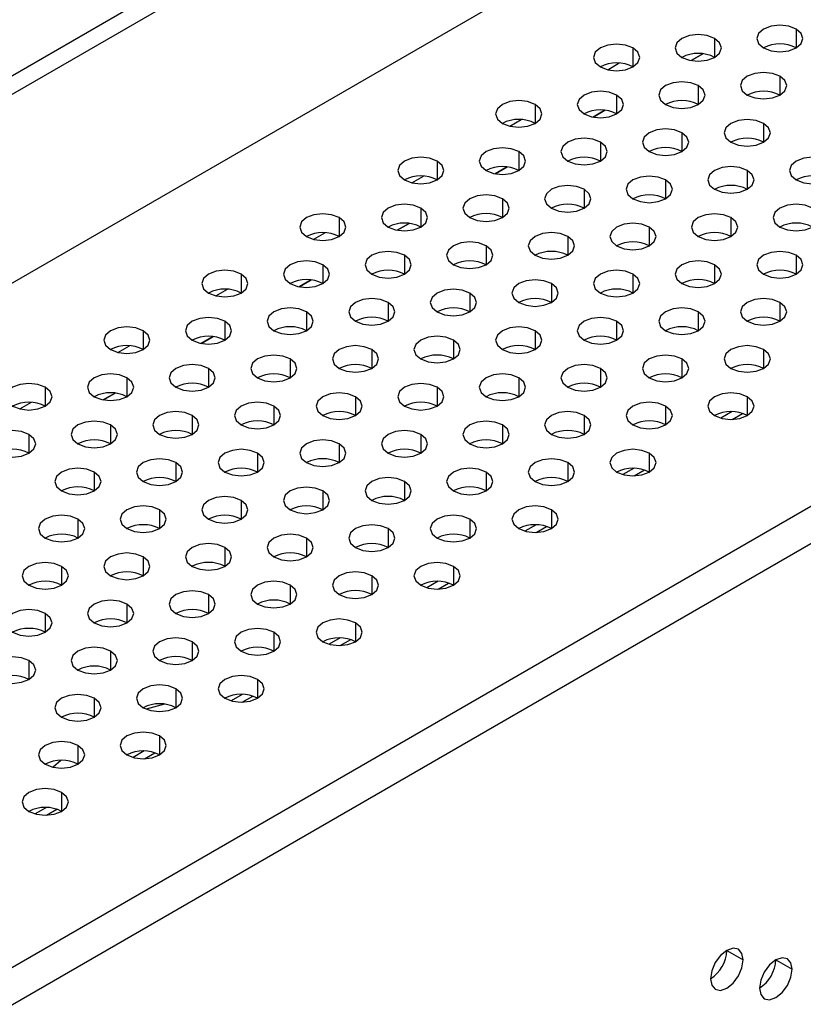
# Model space of a CAD drawing. Header units: millimetres. Extents: x 0 to 1118, y 0 to 864.
# Tile 327 of 397: x 982.52 to 985.92, y 713.98 to 718.24. Entities that reach past the tile are written whole.
import ezdxf

# ---------------------------------------------------------------- set-up
doc = ezdxf.new("R2010")
doc.units = ezdxf.units.MM

msp = doc.modelspace()

# ---------------------------------------------------------------- linework, layer by layer
at = {"color": 7, "linetype": 'Continuous', "lineweight": 25}
for p, q in [((946.1073, 696.995), (1001.403, 728.9165)), ((1001.4737, 728.8757), (946.178, 696.9542)), ((945.9658, 696.0152), (1001.6859, 728.1816)), ((948.5326, 694.5334), (1004.2526, 726.6999)), ((1004.3234, 726.5774), (948.6033, 694.4109)), ((985.4813, 718.0923), (985.4298, 718.0626)), ((985.057, 717.8474), (985.0056, 717.8176)), ((984.6328, 717.6024), (984.5813, 717.5727)), ((984.2085, 717.3575), (984.1571, 717.3278)), ((983.7842, 717.1126), (983.7328, 717.0829)), ((983.36, 716.8677), (983.3085, 716.838)), ((982.9357, 716.6227), (982.8843, 716.593)), ((985.6073, 716.5422), (985.5589, 716.5143)), ((985.183, 716.2973), (985.1347, 716.2694)), ((984.7588, 716.0524), (984.7104, 716.0244)), ((984.3345, 715.8074), (984.2861, 715.7795)), ((983.9102, 715.5625), (983.8619, 715.5346)), ((983.486, 715.3176), (983.4376, 715.2897)), ((983.0617, 715.0727), (983.0134, 715.0448)), ((982.6375, 714.8278), (982.5891, 714.7998)), ((985.585, 714.2085), (985.6557, 714.1677)), ((985.7972, 714.1677), (985.8679, 714.1269))]:
    msp.add_line(p, q, dxfattribs=at)
at = {"color": 8, "linetype": 'Continuous', "lineweight": 25}
for p, q in [((985.8855, 718.199), (985.8855, 718.1174)), ((985.532, 718.1582), (985.532, 718.0765)), ((985.1784, 718.1174), (985.1784, 718.0357)), ((985.4299, 718.0626), (985.4814, 718.0923)), ((985.0689, 718.0233), (985.119, 718.0523)), ((985.8148, 717.9949), (985.8148, 717.9133)), ((985.4613, 717.9541), (985.4613, 717.8724)), ((985.1077, 717.9133), (985.1077, 717.8316)), ((984.7542, 717.8724), (984.7542, 717.7908)), ((985.0057, 717.8176), (985.0571, 717.8473)), ((984.6447, 717.7784), (984.6947, 717.8073)), ((985.7441, 717.7908), (985.7441, 717.7092)), ((985.3906, 717.75), (985.3906, 717.6683)), ((985.037, 717.7092), (985.037, 717.6275)), ((984.6835, 717.6683), (984.6835, 717.5867)), ((984.3299, 717.6275), (984.3299, 717.5459)), ((984.5814, 717.5727), (984.6329, 717.6024)), ((984.2204, 717.5335), (984.2705, 717.5624)), ((985.6734, 717.5867), (985.6734, 717.5051)), ((984.9663, 717.5051), (984.9663, 717.4234)), ((985.3199, 717.5459), (985.3199, 717.4642)), ((984.6128, 717.4642), (984.6128, 717.3826)), ((984.2592, 717.4234), (984.2592, 717.3418)), ((983.9057, 717.3826), (983.9057, 717.301)), ((985.6027, 717.3826), (985.6027, 717.301)), ((984.1571, 717.3278), (984.2086, 717.3575)), ((985.2492, 717.3418), (985.2492, 717.2601)), ((983.7961, 717.2886), (983.8462, 717.3175)), ((984.8956, 717.301), (984.8956, 717.2193)), ((984.542, 717.2601), (984.542, 717.1785)), ((984.1885, 717.2193), (984.1885, 717.1377)), ((985.8855, 717.2193), (985.8855, 717.1377)), ((983.8349, 717.1785), (983.8349, 717.0969)), ((985.532, 717.1785), (985.532, 717.0969)), ((983.4814, 717.1377), (983.4814, 717.056)), ((985.1784, 717.1377), (985.1784, 717.056)), ((983.7329, 717.0829), (983.7844, 717.1126)), ((984.8249, 717.0969), (984.8249, 717.0152)), ((983.3719, 717.0437), (983.4219, 717.0726)), ((984.4713, 717.056), (984.4713, 716.9744)), ((984.1178, 717.0152), (984.1178, 716.9336)), ((985.8148, 717.0152), (985.8148, 716.9336)), ((983.7642, 716.9744), (983.7642, 716.8928)), ((985.4613, 716.9744), (985.4613, 716.8928)), ((983.4107, 716.9336), (983.4107, 716.8519)), ((985.1077, 716.9336), (985.1077, 716.8519)), ((983.0571, 716.8928), (983.0571, 716.8111)), ((983.3086, 716.8379), (983.3601, 716.8677)), ((984.7542, 716.8928), (984.7542, 716.8111)), ((982.9476, 716.7987), (982.9977, 716.8276)), ((984.4006, 716.8519), (984.4006, 716.7703)), ((984.0471, 716.8111), (984.0471, 716.7295)), ((985.7441, 716.8111), (985.7441, 716.7295)), ((983.6935, 716.7703), (983.6935, 716.6887)), ((985.3906, 716.7703), (985.3906, 716.6887)), ((983.34, 716.7295), (983.34, 716.6478)), ((985.037, 716.7295), (985.037, 716.6478)), ((982.9864, 716.6887), (982.9864, 716.607)), ((984.6835, 716.6887), (984.6835, 716.607)), ((982.6329, 716.6478), (982.6329, 716.5662)), ((982.8844, 716.593), (982.9358, 716.6227)), ((984.3299, 716.6478), (984.3299, 716.5662)), ((982.5233, 716.5538), (982.5734, 716.5827)), ((983.9764, 716.607), (983.9764, 716.5254)), ((985.6734, 716.607), (985.6734, 716.5254)), ((983.2693, 716.5254), (983.2693, 716.4437)), ((983.6228, 716.5662), (983.6228, 716.4846)), ((984.9663, 716.5254), (984.9663, 716.4437)), ((985.3199, 716.5662), (985.3199, 716.4846)), ((985.6075, 716.5085), (985.6526, 716.5346)), ((982.9157, 716.4846), (982.9157, 716.4029)), ((984.6128, 716.4846), (984.6128, 716.4029)), ((982.5621, 716.4437), (982.5621, 716.3621)), ((984.2592, 716.4437), (984.2592, 716.3621)), ((983.9057, 716.4029), (983.9057, 716.3213)), ((983.5521, 716.3621), (983.5521, 716.2805)), ((985.2492, 716.3621), (985.2492, 716.2805)), ((983.1985, 716.3213), (983.1985, 716.2396)), ((984.8956, 716.3213), (984.8956, 716.2396)), ((982.845, 716.2805), (982.845, 716.1988)), ((984.542, 716.2805), (984.542, 716.1988)), ((985.1833, 716.2636), (985.2284, 716.2896)), ((984.1885, 716.2396), (984.1885, 716.158)), ((983.8349, 716.1988), (983.8349, 716.1172)), ((983.4814, 716.158), (983.4814, 716.0764)), ((983.1278, 716.1172), (983.1278, 716.0355)), ((984.8249, 716.1172), (984.8249, 716.0355)), ((982.7743, 716.0764), (982.7743, 715.9947)), ((984.4713, 716.0764), (984.4713, 715.9947)), ((984.1178, 716.0355), (984.1178, 715.9539)), ((984.759, 716.0187), (984.8041, 716.0447)), ((983.7642, 715.9947), (983.7642, 715.9131)), ((983.4107, 715.9539), (983.4107, 715.8722)), ((983.0571, 715.9131), (983.0571, 715.8314)), ((982.7036, 715.8722), (982.7036, 715.7906)), ((984.4006, 715.8722), (984.4006, 715.7906)), ((984.0471, 715.8314), (984.0471, 715.7498)), ((984.3347, 715.7738), (984.3798, 715.7998)), ((983.6935, 715.7906), (983.6935, 715.709)), ((983.34, 715.7498), (983.34, 715.6681)), ((982.9864, 715.709), (982.9864, 715.6273)), ((982.6329, 715.6681), (982.6329, 715.5865)), ((983.6228, 715.5865), (983.6228, 715.5049)), ((983.9764, 715.6273), (983.9764, 715.5457)), ((983.2693, 715.5457), (983.2693, 715.464)), ((983.9105, 715.5288), (983.9556, 715.5549)), ((982.9157, 715.5049), (982.9157, 715.4232)), ((982.5621, 715.464), (982.5621, 715.3824)), ((983.5521, 715.3824), (983.5521, 715.3008)), ((983.1985, 715.3416), (983.1985, 715.2599)), ((982.845, 715.3008), (982.845, 715.2191)), ((983.4862, 715.2839), (983.5313, 715.31)), ((983.1499, 715.2754), (983.0704, 715.2535)), ((983.1278, 715.1375), (983.1278, 715.0558)), ((982.7743, 715.0967), (982.7743, 715.015)), ((982.7003, 715.0319), (982.6669, 715.0021)), ((983.062, 715.039), (983.107, 715.065)), ((982.7036, 714.8926), (982.7036, 714.8109)), ((982.6377, 714.7941), (982.6828, 714.8201))]:
    msp.add_line(p, q, dxfattribs=at)
at = {"color": 7, "linetype": 'Continuous', "lineweight": 25, "flags": 128}
for points in [[(985.8855, 718.199), (985.8531, 718.2115), (985.8148, 718.2159), (985.7766, 718.2115), (985.7441, 718.199), (985.7225, 718.1803), (985.7148, 718.1582), (985.7225, 718.1361), (985.7441, 718.1174)], [(985.7441, 718.1174), (985.7766, 718.1049), (985.8148, 718.1005), (985.8531, 718.1049), (985.8855, 718.1174), (985.9072, 718.1361), (985.9148, 718.1582), (985.9072, 718.1803), (985.8855, 718.199)], [(985.532, 718.1582), (985.4996, 718.1707), (985.4613, 718.1751), (985.423, 718.1707), (985.3906, 718.1582), (985.3689, 718.1395), (985.3613, 718.1174), (985.3689, 718.0953), (985.3906, 718.0765)], [(985.3906, 718.0765), (985.423, 718.064), (985.4613, 718.0596), (985.4996, 718.064), (985.532, 718.0765), (985.5537, 718.0953), (985.5613, 718.1174), (985.5537, 718.1395), (985.532, 718.1582)], [(985.1784, 718.1174), (985.146, 718.1299), (985.1077, 718.1343), (985.0695, 718.1299), (985.037, 718.1174), (985.0153, 718.0986), (985.0077, 718.0765), (985.0153, 718.0545), (985.037, 718.0357)], [(985.037, 718.0357), (985.0695, 718.0232), (985.1077, 718.0188), (985.146, 718.0232), (985.1784, 718.0357), (985.2001, 718.0545), (985.2077, 718.0765), (985.2001, 718.0986), (985.1784, 718.1174)], [(985.8148, 717.9949), (985.7824, 718.0074), (985.7441, 718.0118), (985.7059, 718.0074), (985.6734, 717.9949), (985.6517, 717.9762), (985.6441, 717.9541), (985.6517, 717.932), (985.6734, 717.9133)], [(985.6734, 717.9133), (985.7059, 717.9008), (985.7441, 717.8964), (985.7824, 717.9008), (985.8148, 717.9133), (985.8365, 717.932), (985.8441, 717.9541), (985.8365, 717.9762), (985.8148, 717.9949)], [(985.4613, 717.9541), (985.4288, 717.9666), (985.3906, 717.971), (985.3523, 717.9666), (985.3199, 717.9541), (985.2982, 717.9354), (985.2906, 717.9133), (985.2982, 717.8912), (985.3199, 717.8724)], [(985.3199, 717.8724), (985.3523, 717.8599), (985.3906, 717.8555), (985.4288, 717.8599), (985.4613, 717.8724), (985.483, 717.8912), (985.4906, 717.9133), (985.483, 717.9354), (985.4613, 717.9541)], [(984.7542, 717.8724), (984.7217, 717.885), (984.6835, 717.8894), (984.6452, 717.885), (984.6128, 717.8724), (984.5911, 717.8537), (984.5835, 717.8316), (984.5911, 717.8095), (984.6128, 717.7908)], [(985.1077, 717.9133), (985.0753, 717.9258), (985.037, 717.9302), (984.9988, 717.9258), (984.9663, 717.9133), (984.9446, 717.8945), (984.937, 717.8724), (984.9446, 717.8504), (984.9663, 717.8316)], [(984.9663, 717.8316), (984.9988, 717.8191), (985.037, 717.8147), (985.0753, 717.8191), (985.1077, 717.8316), (985.1294, 717.8504), (985.137, 717.8724), (985.1294, 717.8945), (985.1077, 717.9133)], [(984.6128, 717.7908), (984.6452, 717.7783), (984.6835, 717.7739), (984.7217, 717.7783), (984.7542, 717.7908), (984.7759, 717.8095), (984.7835, 717.8316), (984.7759, 717.8537), (984.7542, 717.8724)], [(985.7441, 717.7908), (985.7117, 717.8033), (985.6734, 717.8077), (985.6351, 717.8033), (985.6027, 717.7908), (985.581, 717.7721), (985.5734, 717.75), (985.581, 717.7279), (985.6027, 717.7092)], [(985.3906, 717.75), (985.3581, 717.7625), (985.3199, 717.7669), (985.2816, 717.7625), (985.2492, 717.75), (985.2275, 717.7313), (985.2199, 717.7092), (985.2275, 717.6871), (985.2492, 717.6683)], [(985.6027, 717.7092), (985.6351, 717.6967), (985.6734, 717.6923), (985.7117, 717.6967), (985.7441, 717.7092), (985.7658, 717.7279), (985.7734, 717.75), (985.7658, 717.7721), (985.7441, 717.7908)], [(985.037, 717.7092), (985.0046, 717.7217), (984.9663, 717.7261), (984.928, 717.7217), (984.8956, 717.7092), (984.8739, 717.6904), (984.8663, 717.6683), (984.8739, 717.6463), (984.8956, 717.6275)], [(985.2492, 717.6683), (985.2816, 717.6558), (985.3199, 717.6514), (985.3581, 717.6558), (985.3906, 717.6683), (985.4123, 717.6871), (985.4199, 717.7092), (985.4123, 717.7313), (985.3906, 717.75)], [(984.6835, 717.6683), (984.651, 717.6809), (984.6128, 717.6853), (984.5745, 717.6809), (984.542, 717.6683), (984.5204, 717.6496), (984.5128, 717.6275), (984.5204, 717.6054), (984.542, 717.5867)], [(984.8956, 717.6275), (984.928, 717.615), (984.9663, 717.6106), (985.0046, 717.615), (985.037, 717.6275), (985.0587, 717.6463), (985.0663, 717.6683), (985.0587, 717.6904), (985.037, 717.7092)], [(984.3299, 717.6275), (984.2975, 717.64), (984.2592, 717.6444), (984.2209, 717.64), (984.1885, 717.6275), (984.1668, 717.6088), (984.1592, 717.5867), (984.1668, 717.5646), (984.1885, 717.5459)], [(984.542, 717.5867), (984.5745, 717.5742), (984.6128, 717.5698), (984.651, 717.5742), (984.6835, 717.5867), (984.7051, 717.6054), (984.7128, 717.6275), (984.7051, 717.6496), (984.6835, 717.6683)], [(986.027, 717.6275), (985.9945, 717.64), (985.9563, 717.6444), (985.918, 717.64), (985.8855, 717.6275), (985.8639, 717.6088), (985.8563, 717.5867), (985.8639, 717.5646), (985.8855, 717.5459)], [(984.1885, 717.5459), (984.2209, 717.5334), (984.2592, 717.529), (984.2975, 717.5334), (984.3299, 717.5459), (984.3516, 717.5646), (984.3592, 717.5867), (984.3516, 717.6088), (984.3299, 717.6275)], [(985.6734, 717.5867), (985.641, 717.5992), (985.6027, 717.6036), (985.5644, 717.5992), (985.532, 717.5867), (985.5103, 717.568), (985.5027, 717.5459), (985.5103, 717.5238), (985.532, 717.5051)], [(985.8855, 717.5459), (985.918, 717.5334), (985.9563, 717.529), (985.9945, 717.5334), (986.027, 717.5459), (986.0486, 717.5646), (986.0563, 717.5867), (986.0486, 717.6088), (986.027, 717.6275)], [(985.3199, 717.5459), (985.2874, 717.5584), (985.2492, 717.5628), (985.2109, 717.5584), (985.1784, 717.5459), (985.1568, 717.5272), (985.1492, 717.5051), (985.1568, 717.483), (985.1784, 717.4642)], [(985.532, 717.5051), (985.5644, 717.4926), (985.6027, 717.4882), (985.641, 717.4926), (985.6734, 717.5051), (985.6951, 717.5238), (985.7027, 717.5459), (985.6951, 717.568), (985.6734, 717.5867)], [(984.9663, 717.5051), (984.9339, 717.5176), (984.8956, 717.522), (984.8573, 717.5176), (984.8249, 717.5051), (984.8032, 717.4863), (984.7956, 717.4642), (984.8032, 717.4422), (984.8249, 717.4234)], [(984.8249, 717.4234), (984.8573, 717.4109), (984.8956, 717.4065), (984.9339, 717.4109), (984.9663, 717.4234), (984.988, 717.4422), (984.9956, 717.4642), (984.988, 717.4863), (984.9663, 717.5051)], [(985.1784, 717.4642), (985.2109, 717.4517), (985.2492, 717.4473), (985.2874, 717.4517), (985.3199, 717.4642), (985.3415, 717.483), (985.3492, 717.5051), (985.3415, 717.5272), (985.3199, 717.5459)], [(984.6128, 717.4642), (984.5803, 717.4768), (984.542, 717.4812), (984.5038, 717.4768), (984.4713, 717.4642), (984.4497, 717.4455), (984.442, 717.4234), (984.4497, 717.4013), (984.4713, 717.3826)], [(984.4713, 717.3826), (984.5038, 717.3701), (984.542, 717.3657), (984.5803, 717.3701), (984.6128, 717.3826), (984.6344, 717.4013), (984.642, 717.4234), (984.6344, 717.4455), (984.6128, 717.4642)], [(984.2592, 717.4234), (984.2268, 717.4359), (984.1885, 717.4403), (984.1502, 717.4359), (984.1178, 717.4234), (984.0961, 717.4047), (984.0885, 717.3826), (984.0961, 717.3605), (984.1178, 717.3418)], [(984.1178, 717.3418), (984.1502, 717.3293), (984.1885, 717.3249), (984.2268, 717.3293), (984.2592, 717.3418), (984.2809, 717.3605), (984.2885, 717.3826), (984.2809, 717.4047), (984.2592, 717.4234)], [(985.9563, 717.4234), (985.9238, 717.4359), (985.8855, 717.4403), (985.8473, 717.4359), (985.8148, 717.4234), (985.7932, 717.4047), (985.7855, 717.3826), (985.7932, 717.3605), (985.8148, 717.3418)], [(985.8148, 717.3418), (985.8473, 717.3293), (985.8855, 717.3249), (985.9238, 717.3293), (985.9563, 717.3418), (985.9779, 717.3605), (985.9855, 717.3826), (985.9779, 717.4047), (985.9563, 717.4234)], [(983.9057, 717.3826), (983.8732, 717.3951), (983.8349, 717.3995), (983.7967, 717.3951), (983.7642, 717.3826), (983.7426, 717.3639), (983.7349, 717.3418), (983.7426, 717.3197), (983.7642, 717.301)], [(983.7642, 717.301), (983.7967, 717.2884), (983.8349, 717.2841), (983.8732, 717.2884), (983.9057, 717.301), (983.9273, 717.3197), (983.9349, 717.3418), (983.9273, 717.3639), (983.9057, 717.3826)], [(985.6027, 717.3826), (985.5703, 717.3951), (985.532, 717.3995), (985.4937, 717.3951), (985.4613, 717.3826), (985.4396, 717.3639), (985.432, 717.3418), (985.4396, 717.3197), (985.4613, 717.301)], [(985.4613, 717.301), (985.4937, 717.2884), (985.532, 717.2841), (985.5703, 717.2884), (985.6027, 717.301), (985.6244, 717.3197), (985.632, 717.3418), (985.6244, 717.3639), (985.6027, 717.3826)], [(985.2492, 717.3418), (985.2167, 717.3543), (985.1784, 717.3587), (985.1402, 717.3543), (985.1077, 717.3418), (985.0861, 717.3231), (985.0784, 717.301), (985.0861, 717.2789), (985.1077, 717.2601)], [(985.1077, 717.2601), (985.1402, 717.2476), (985.1784, 717.2432), (985.2167, 717.2476), (985.2492, 717.2601), (985.2708, 717.2789), (985.2784, 717.301), (985.2708, 717.3231), (985.2492, 717.3418)], [(984.8956, 717.301), (984.8632, 717.3135), (984.8249, 717.3179), (984.7866, 717.3135), (984.7542, 717.301), (984.7325, 717.2822), (984.7249, 717.2601), (984.7325, 717.2381), (984.7542, 717.2193)], [(984.7542, 717.2193), (984.7866, 717.2068), (984.8249, 717.2024), (984.8632, 717.2068), (984.8956, 717.2193), (984.9173, 717.2381), (984.9249, 717.2601), (984.9173, 717.2822), (984.8956, 717.301)], [(984.542, 717.2601), (984.5096, 717.2727), (984.4713, 717.2771), (984.4331, 717.2727), (984.4006, 717.2601), (984.3789, 717.2414), (984.3713, 717.2193), (984.3789, 717.1972), (984.4006, 717.1785)], [(984.4006, 717.1785), (984.4331, 717.166), (984.4713, 717.1616), (984.5096, 717.166), (984.542, 717.1785), (984.5637, 717.1972), (984.5713, 717.2193), (984.5637, 717.2414), (984.542, 717.2601)], [(984.1885, 717.2193), (984.1561, 717.2318), (984.1178, 717.2362), (984.0795, 717.2318), (984.0471, 717.2193), (984.0254, 717.2006), (984.0178, 717.1785), (984.0254, 717.1564), (984.0471, 717.1377)], [(984.0471, 717.1377), (984.0795, 717.1252), (984.1178, 717.1208), (984.1561, 717.1252), (984.1885, 717.1377), (984.2102, 717.1564), (984.2178, 717.1785), (984.2102, 717.2006), (984.1885, 717.2193)], [(985.8855, 717.2193), (985.8531, 717.2318), (985.8148, 717.2362), (985.7766, 717.2318), (985.7441, 717.2193), (985.7225, 717.2006), (985.7148, 717.1785), (985.7225, 717.1564), (985.7441, 717.1377)], [(985.7441, 717.1377), (985.7766, 717.1252), (985.8148, 717.1208), (985.8531, 717.1252), (985.8855, 717.1377), (985.9072, 717.1564), (985.9148, 717.1785), (985.9072, 717.2006), (985.8855, 717.2193)], [(983.8349, 717.1785), (983.8025, 717.191), (983.7642, 717.1954), (983.726, 717.191), (983.6935, 717.1785), (983.6718, 717.1598), (983.6642, 717.1377), (983.6718, 717.1156), (983.6935, 717.0969)], [(983.6935, 717.0969), (983.726, 717.0843), (983.7642, 717.08), (983.8025, 717.0843), (983.8349, 717.0969), (983.8566, 717.1156), (983.8642, 717.1377), (983.8566, 717.1598), (983.8349, 717.1785)], [(985.532, 717.1785), (985.4996, 717.191), (985.4613, 717.1954), (985.423, 717.191), (985.3906, 717.1785), (985.3689, 717.1598), (985.3613, 717.1377), (985.3689, 717.1156), (985.3906, 717.0969)], [(985.3906, 717.0969), (985.423, 717.0843), (985.4613, 717.08), (985.4996, 717.0843), (985.532, 717.0969), (985.5537, 717.1156), (985.5613, 717.1377), (985.5537, 717.1598), (985.532, 717.1785)], [(983.4814, 717.1377), (983.4489, 717.1502), (983.4107, 717.1546), (983.3724, 717.1502), (983.34, 717.1377), (983.3183, 717.119), (983.3107, 717.0969), (983.3183, 717.0748), (983.34, 717.056)], [(983.34, 717.056), (983.3724, 717.0435), (983.4107, 717.0391), (983.4489, 717.0435), (983.4814, 717.056), (983.5031, 717.0748), (983.5107, 717.0969), (983.5031, 717.119), (983.4814, 717.1377)], [(985.1784, 717.1377), (985.146, 717.1502), (985.1077, 717.1546), (985.0695, 717.1502), (985.037, 717.1377), (985.0153, 717.119), (985.0077, 717.0969), (985.0153, 717.0748), (985.037, 717.056)], [(985.037, 717.056), (985.0695, 717.0435), (985.1077, 717.0391), (985.146, 717.0435), (985.1784, 717.056), (985.2001, 717.0748), (985.2077, 717.0969), (985.2001, 717.119), (985.1784, 717.1377)], [(984.8249, 717.0969), (984.7924, 717.1094), (984.7542, 717.1138), (984.7159, 717.1094), (984.6835, 717.0969), (984.6618, 717.0781), (984.6542, 717.056), (984.6618, 717.0339), (984.6835, 717.0152)], [(984.6835, 717.0152), (984.7159, 717.0027), (984.7542, 716.9983), (984.7924, 717.0027), (984.8249, 717.0152), (984.8466, 717.0339), (984.8542, 717.056), (984.8466, 717.0781), (984.8249, 717.0969)], [(984.4713, 717.056), (984.4389, 717.0686), (984.4006, 717.0729), (984.3624, 717.0686), (984.3299, 717.056), (984.3082, 717.0373), (984.3006, 717.0152), (984.3082, 716.9931), (984.3299, 716.9744)], [(984.3299, 716.9744), (984.3624, 716.9619), (984.4006, 716.9575), (984.4389, 716.9619), (984.4713, 716.9744), (984.493, 716.9931), (984.5006, 717.0152), (984.493, 717.0373), (984.4713, 717.056)], [(984.1178, 717.0152), (984.0853, 717.0277), (984.0471, 717.0321), (984.0088, 717.0277), (983.9764, 717.0152), (983.9547, 716.9965), (983.9471, 716.9744), (983.9547, 716.9523), (983.9764, 716.9336)], [(983.9764, 716.9336), (984.0088, 716.9211), (984.0471, 716.9167), (984.0853, 716.9211), (984.1178, 716.9336), (984.1395, 716.9523), (984.1471, 716.9744), (984.1395, 716.9965), (984.1178, 717.0152)], [(985.8148, 717.0152), (985.7824, 717.0277), (985.7441, 717.0321), (985.7059, 717.0277), (985.6734, 717.0152), (985.6517, 716.9965), (985.6441, 716.9744), (985.6517, 716.9523), (985.6734, 716.9336)], [(985.6734, 716.9336), (985.7059, 716.9211), (985.7441, 716.9167), (985.7824, 716.9211), (985.8148, 716.9336), (985.8365, 716.9523), (985.8441, 716.9744), (985.8365, 716.9965), (985.8148, 717.0152)], [(983.4107, 716.9336), (983.3782, 716.9461), (983.34, 716.9505), (983.3017, 716.9461), (983.2693, 716.9336), (983.2476, 716.9149), (983.24, 716.8928), (983.2476, 716.8707), (983.2693, 716.8519)], [(983.7642, 716.9744), (983.7318, 716.9869), (983.6935, 716.9913), (983.6553, 716.9869), (983.6228, 716.9744), (983.6011, 716.9557), (983.5935, 716.9336), (983.6011, 716.9115), (983.6228, 716.8928)], [(983.6228, 716.8928), (983.6553, 716.8802), (983.6935, 716.8758), (983.7318, 716.8802), (983.7642, 716.8928), (983.7859, 716.9115), (983.7935, 716.9336), (983.7859, 716.9557), (983.7642, 716.9744)], [(985.1077, 716.9336), (985.0753, 716.9461), (985.037, 716.9505), (984.9988, 716.9461), (984.9663, 716.9336), (984.9446, 716.9149), (984.937, 716.8928), (984.9446, 716.8707), (984.9663, 716.8519)], [(985.4613, 716.9744), (985.4288, 716.9869), (985.3906, 716.9913), (985.3523, 716.9869), (985.3199, 716.9744), (985.2982, 716.9557), (985.2906, 716.9336), (985.2982, 716.9115), (985.3199, 716.8928)], [(985.3199, 716.8928), (985.3523, 716.8802), (985.3906, 716.8758), (985.4288, 716.8802), (985.4613, 716.8928), (985.483, 716.9115), (985.4906, 716.9336), (985.483, 716.9557), (985.4613, 716.9744)], [(983.0571, 716.8928), (983.0247, 716.9053), (982.9864, 716.9097), (982.9481, 716.9053), (982.9157, 716.8928), (982.894, 716.874), (982.8864, 716.8519), (982.894, 716.8298), (982.9157, 716.8111)], [(983.2693, 716.8519), (983.3017, 716.8394), (983.34, 716.835), (983.3782, 716.8394), (983.4107, 716.8519), (983.4324, 716.8707), (983.44, 716.8928), (983.4324, 716.9149), (983.4107, 716.9336)], [(984.7542, 716.8928), (984.7217, 716.9053), (984.6835, 716.9097), (984.6452, 716.9053), (984.6128, 716.8928), (984.5911, 716.874), (984.5835, 716.8519), (984.5911, 716.8298), (984.6128, 716.8111)], [(984.9663, 716.8519), (984.9988, 716.8394), (985.037, 716.835), (985.0753, 716.8394), (985.1077, 716.8519), (985.1294, 716.8707), (985.137, 716.8928), (985.1294, 716.9149), (985.1077, 716.9336)], [(982.9157, 716.8111), (982.9481, 716.7986), (982.9864, 716.7942), (983.0247, 716.7986), (983.0571, 716.8111), (983.0788, 716.8298), (983.0864, 716.8519), (983.0788, 716.874), (983.0571, 716.8928)], [(984.4006, 716.8519), (984.3682, 716.8645), (984.3299, 716.8688), (984.2916, 716.8645), (984.2592, 716.8519), (984.2375, 716.8332), (984.2299, 716.8111), (984.2375, 716.789), (984.2592, 716.7703)], [(984.6128, 716.8111), (984.6452, 716.7986), (984.6835, 716.7942), (984.7217, 716.7986), (984.7542, 716.8111), (984.7759, 716.8298), (984.7835, 716.8519), (984.7759, 716.874), (984.7542, 716.8928)], [(984.0471, 716.8111), (984.0146, 716.8236), (983.9764, 716.828), (983.9381, 716.8236), (983.9057, 716.8111), (983.884, 716.7924), (983.8764, 716.7703), (983.884, 716.7482), (983.9057, 716.7295)], [(984.2592, 716.7703), (984.2916, 716.7578), (984.3299, 716.7534), (984.3682, 716.7578), (984.4006, 716.7703), (984.4223, 716.789), (984.4299, 716.8111), (984.4223, 716.8332), (984.4006, 716.8519)], [(985.7441, 716.8111), (985.7117, 716.8236), (985.6734, 716.828), (985.6351, 716.8236), (985.6027, 716.8111), (985.581, 716.7924), (985.5734, 716.7703), (985.581, 716.7482), (985.6027, 716.7295)], [(983.6935, 716.7703), (983.6611, 716.7828), (983.6228, 716.7872), (983.5845, 716.7828), (983.5521, 716.7703), (983.5304, 716.7516), (983.5228, 716.7295), (983.5304, 716.7074), (983.5521, 716.6887)], [(983.9057, 716.7295), (983.9381, 716.717), (983.9764, 716.7126), (984.0146, 716.717), (984.0471, 716.7295), (984.0687, 716.7482), (984.0764, 716.7703), (984.0687, 716.7924), (984.0471, 716.8111)], [(985.3906, 716.7703), (985.3581, 716.7828), (985.3199, 716.7872), (985.2816, 716.7828), (985.2492, 716.7703), (985.2275, 716.7516), (985.2199, 716.7295), (985.2275, 716.7074), (985.2492, 716.6887)], [(985.6027, 716.7295), (985.6351, 716.717), (985.6734, 716.7126), (985.7117, 716.717), (985.7441, 716.7295), (985.7658, 716.7482), (985.7734, 716.7703), (985.7658, 716.7924), (985.7441, 716.8111)], [(983.34, 716.7295), (983.3075, 716.742), (983.2693, 716.7464), (983.231, 716.742), (983.1985, 716.7295), (983.1769, 716.7107), (983.1693, 716.6887), (983.1769, 716.6666), (983.1985, 716.6478)], [(983.5521, 716.6887), (983.5845, 716.6761), (983.6228, 716.6717), (983.6611, 716.6761), (983.6935, 716.6887), (983.7152, 716.7074), (983.7228, 716.7295), (983.7152, 716.7516), (983.6935, 716.7703)], [(985.037, 716.7295), (985.0046, 716.742), (984.9663, 716.7464), (984.928, 716.742), (984.8956, 716.7295), (984.8739, 716.7107), (984.8663, 716.6887), (984.8739, 716.6666), (984.8956, 716.6478)], [(985.2492, 716.6887), (985.2816, 716.6761), (985.3199, 716.6717), (985.3581, 716.6761), (985.3906, 716.6887), (985.4123, 716.7074), (985.4199, 716.7295), (985.4123, 716.7516), (985.3906, 716.7703)], [(982.9864, 716.6887), (982.954, 716.7012), (982.9157, 716.7056), (982.8774, 716.7012), (982.845, 716.6887), (982.8233, 716.6699), (982.8157, 716.6478), (982.8233, 716.6257), (982.845, 716.607)], [(983.1985, 716.6478), (983.231, 716.6353), (983.2693, 716.6309), (983.3075, 716.6353), (983.34, 716.6478), (983.3616, 716.6666), (983.3693, 716.6887), (983.3616, 716.7107), (983.34, 716.7295)], [(984.6835, 716.6887), (984.651, 716.7012), (984.6128, 716.7056), (984.5745, 716.7012), (984.542, 716.6887), (984.5204, 716.6699), (984.5128, 716.6478), (984.5204, 716.6257), (984.542, 716.607)], [(984.8956, 716.6478), (984.928, 716.6353), (984.9663, 716.6309), (985.0046, 716.6353), (985.037, 716.6478), (985.0587, 716.6666), (985.0663, 716.6887), (985.0587, 716.7107), (985.037, 716.7295)], [(982.6329, 716.6478), (982.6004, 716.6603), (982.5621, 716.6647), (982.5239, 716.6603), (982.4914, 716.6478), (982.4698, 716.6291), (982.4621, 716.607), (982.4698, 716.5849), (982.4914, 716.5662)], [(982.845, 716.607), (982.8774, 716.5945), (982.9157, 716.5901), (982.954, 716.5945), (982.9864, 716.607), (983.0081, 716.6257), (983.0157, 716.6478), (983.0081, 716.6699), (982.9864, 716.6887)], [(984.3299, 716.6478), (984.2975, 716.6603), (984.2592, 716.6647), (984.2209, 716.6603), (984.1885, 716.6478), (984.1668, 716.6291), (984.1592, 716.607), (984.1668, 716.5849), (984.1885, 716.5662)], [(984.542, 716.607), (984.5745, 716.5945), (984.6128, 716.5901), (984.651, 716.5945), (984.6835, 716.607), (984.7051, 716.6257), (984.7128, 716.6478), (984.7051, 716.6699), (984.6835, 716.6887)], [(982.4914, 716.5662), (982.5239, 716.5537), (982.5621, 716.5493), (982.6004, 716.5537), (982.6329, 716.5662), (982.6545, 716.5849), (982.6621, 716.607), (982.6545, 716.6291), (982.6329, 716.6478)], [(983.9764, 716.607), (983.9439, 716.6195), (983.9057, 716.6239), (983.8674, 716.6195), (983.8349, 716.607), (983.8133, 716.5883), (983.8057, 716.5662), (983.8133, 716.5441), (983.8349, 716.5254)], [(984.1885, 716.5662), (984.2209, 716.5537), (984.2592, 716.5493), (984.2975, 716.5537), (984.3299, 716.5662), (984.3516, 716.5849), (984.3592, 716.607), (984.3516, 716.6291), (984.3299, 716.6478)], [(985.6734, 716.607), (985.641, 716.6195), (985.6027, 716.6239), (985.5644, 716.6195), (985.532, 716.607), (985.5103, 716.5883), (985.5027, 716.5662), (985.5103, 716.5441), (985.532, 716.5254)], [(983.6228, 716.5662), (983.5904, 716.5787), (983.5521, 716.5831), (983.5138, 716.5787), (983.4814, 716.5662), (983.4597, 716.5475), (983.4521, 716.5254), (983.4597, 716.5033), (983.4814, 716.4846)], [(983.8349, 716.5254), (983.8674, 716.5129), (983.9057, 716.5085), (983.9439, 716.5129), (983.9764, 716.5254), (983.998, 716.5441), (984.0057, 716.5662), (983.998, 716.5883), (983.9764, 716.607)], [(985.3199, 716.5662), (985.2874, 716.5787), (985.2492, 716.5831), (985.2109, 716.5787), (985.1784, 716.5662), (985.1568, 716.5475), (985.1492, 716.5254), (985.1568, 716.5033), (985.1784, 716.4846)], [(985.532, 716.5254), (985.5644, 716.5129), (985.6027, 716.5085), (985.641, 716.5129), (985.6734, 716.5254), (985.6951, 716.5441), (985.7027, 716.5662), (985.6951, 716.5883), (985.6734, 716.607)], [(983.2693, 716.5254), (983.2368, 716.5379), (983.1985, 716.5423), (983.1603, 716.5379), (983.1278, 716.5254), (983.1062, 716.5066), (983.0985, 716.4846), (983.1062, 716.4625), (983.1278, 716.4437)], [(983.1278, 716.4437), (983.1603, 716.4312), (983.1985, 716.4268), (983.2368, 716.4312), (983.2693, 716.4437), (983.2909, 716.4625), (983.2985, 716.4846), (983.2909, 716.5066), (983.2693, 716.5254)], [(983.4814, 716.4846), (983.5138, 716.472), (983.5521, 716.4676), (983.5904, 716.472), (983.6228, 716.4846), (983.6445, 716.5033), (983.6521, 716.5254), (983.6445, 716.5475), (983.6228, 716.5662)], [(984.9663, 716.5254), (984.9339, 716.5379), (984.8956, 716.5423), (984.8573, 716.5379), (984.8249, 716.5254), (984.8032, 716.5066), (984.7956, 716.4846), (984.8032, 716.4625), (984.8249, 716.4437)], [(984.8249, 716.4437), (984.8573, 716.4312), (984.8956, 716.4268), (984.9339, 716.4312), (984.9663, 716.4437), (984.988, 716.4625), (984.9956, 716.4846), (984.988, 716.5066), (984.9663, 716.5254)], [(985.1784, 716.4846), (985.2109, 716.472), (985.2492, 716.4676), (985.2874, 716.472), (985.3199, 716.4846), (985.3415, 716.5033), (985.3492, 716.5254), (985.3415, 716.5475), (985.3199, 716.5662)], [(982.9157, 716.4846), (982.8833, 716.4971), (982.845, 716.5015), (982.8067, 716.4971), (982.7743, 716.4846), (982.7526, 716.4658), (982.745, 716.4437), (982.7526, 716.4216), (982.7743, 716.4029)], [(982.7743, 716.4029), (982.8067, 716.3904), (982.845, 716.386), (982.8833, 716.3904), (982.9157, 716.4029), (982.9374, 716.4216), (982.945, 716.4437), (982.9374, 716.4658), (982.9157, 716.4846)], [(984.6128, 716.4846), (984.5803, 716.4971), (984.542, 716.5015), (984.5038, 716.4971), (984.4713, 716.4846), (984.4497, 716.4658), (984.442, 716.4437), (984.4497, 716.4216), (984.4713, 716.4029)], [(984.4713, 716.4029), (984.5038, 716.3904), (984.542, 716.386), (984.5803, 716.3904), (984.6128, 716.4029), (984.6344, 716.4216), (984.642, 716.4437), (984.6344, 716.4658), (984.6128, 716.4846)], [(982.5621, 716.4437), (982.5297, 716.4562), (982.4914, 716.4606), (982.4532, 716.4562), (982.4207, 716.4437), (982.399, 716.425), (982.3914, 716.4029), (982.399, 716.3808), (982.4207, 716.3621)], [(982.4207, 716.3621), (982.4532, 716.3496), (982.4914, 716.3452), (982.5297, 716.3496), (982.5621, 716.3621), (982.5838, 716.3808), (982.5914, 716.4029), (982.5838, 716.425), (982.5621, 716.4437)], [(984.2592, 716.4437), (984.2268, 716.4562), (984.1885, 716.4606), (984.1502, 716.4562), (984.1178, 716.4437), (984.0961, 716.425), (984.0885, 716.4029), (984.0961, 716.3808), (984.1178, 716.3621)], [(984.1178, 716.3621), (984.1502, 716.3496), (984.1885, 716.3452), (984.2268, 716.3496), (984.2592, 716.3621), (984.2809, 716.3808), (984.2885, 716.4029), (984.2809, 716.425), (984.2592, 716.4437)], [(983.9057, 716.4029), (983.8732, 716.4154), (983.8349, 716.4198), (983.7967, 716.4154), (983.7642, 716.4029), (983.7426, 716.3842), (983.7349, 716.3621), (983.7426, 716.34), (983.7642, 716.3213)], [(983.7642, 716.3213), (983.7967, 716.3088), (983.8349, 716.3044), (983.8732, 716.3088), (983.9057, 716.3213), (983.9273, 716.34), (983.9349, 716.3621), (983.9273, 716.3842), (983.9057, 716.4029)], [(983.5521, 716.3621), (983.5197, 716.3746), (983.4814, 716.379), (983.4431, 716.3746), (983.4107, 716.3621), (983.389, 716.3434), (983.3814, 716.3213), (983.389, 716.2992), (983.4107, 716.2805)], [(983.4107, 716.2805), (983.4431, 716.2679), (983.4814, 716.2635), (983.5197, 716.2679), (983.5521, 716.2805), (983.5738, 716.2992), (983.5814, 716.3213), (983.5738, 716.3434), (983.5521, 716.3621)], [(985.2492, 716.3621), (985.2167, 716.3746), (985.1784, 716.379), (985.1402, 716.3746), (985.1077, 716.3621), (985.0861, 716.3434), (985.0784, 716.3213), (985.0861, 716.2992), (985.1077, 716.2805)], [(985.1077, 716.2805), (985.1402, 716.2679), (985.1784, 716.2635), (985.2167, 716.2679), (985.2492, 716.2805), (985.2708, 716.2992), (985.2784, 716.3213), (985.2708, 716.3434), (985.2492, 716.3621)], [(983.1985, 716.3213), (983.1661, 716.3338), (983.1278, 716.3382), (983.0896, 716.3338), (983.0571, 716.3213), (983.0354, 716.3025), (983.0278, 716.2805), (983.0354, 716.2584), (983.0571, 716.2396)], [(983.0571, 716.2396), (983.0896, 716.2271), (983.1278, 716.2227), (983.1661, 716.2271), (983.1985, 716.2396), (983.2202, 716.2584), (983.2278, 716.2805), (983.2202, 716.3025), (983.1985, 716.3213)], [(984.8956, 716.3213), (984.8632, 716.3338), (984.8249, 716.3382), (984.7866, 716.3338), (984.7542, 716.3213), (984.7325, 716.3025), (984.7249, 716.2805), (984.7325, 716.2584), (984.7542, 716.2396)], [(984.7542, 716.2396), (984.7866, 716.2271), (984.8249, 716.2227), (984.8632, 716.2271), (984.8956, 716.2396), (984.9173, 716.2584), (984.9249, 716.2805), (984.9173, 716.3025), (984.8956, 716.3213)], [(982.845, 716.2805), (982.8125, 716.293), (982.7743, 716.2974), (982.736, 716.293), (982.7036, 716.2805), (982.6819, 716.2617), (982.6743, 716.2396), (982.6819, 716.2175), (982.7036, 716.1988)], [(982.7036, 716.1988), (982.736, 716.1863), (982.7743, 716.1819), (982.8125, 716.1863), (982.845, 716.1988), (982.8667, 716.2175), (982.8743, 716.2396), (982.8667, 716.2617), (982.845, 716.2805)], [(984.542, 716.2805), (984.5096, 716.293), (984.4713, 716.2974), (984.4331, 716.293), (984.4006, 716.2805), (984.3789, 716.2617), (984.3713, 716.2396), (984.3789, 716.2175), (984.4006, 716.1988)], [(984.4006, 716.1988), (984.4331, 716.1863), (984.4713, 716.1819), (984.5096, 716.1863), (984.542, 716.1988), (984.5637, 716.2175), (984.5713, 716.2396), (984.5637, 716.2617), (984.542, 716.2805)], [(984.1885, 716.2396), (984.1561, 716.2521), (984.1178, 716.2565), (984.0795, 716.2521), (984.0471, 716.2396), (984.0254, 716.2209), (984.0178, 716.1988), (984.0254, 716.1767), (984.0471, 716.158)], [(984.0471, 716.158), (984.0795, 716.1455), (984.1178, 716.1411), (984.1561, 716.1455), (984.1885, 716.158), (984.2102, 716.1767), (984.2178, 716.1988), (984.2102, 716.2209), (984.1885, 716.2396)], [(983.8349, 716.1988), (983.8025, 716.2113), (983.7642, 716.2157), (983.726, 716.2113), (983.6935, 716.1988), (983.6718, 716.1801), (983.6642, 716.158), (983.6718, 716.1359), (983.6935, 716.1172)], [(983.6935, 716.1172), (983.726, 716.1047), (983.7642, 716.1003), (983.8025, 716.1047), (983.8349, 716.1172), (983.8566, 716.1359), (983.8642, 716.158), (983.8566, 716.1801), (983.8349, 716.1988)], [(983.4814, 716.158), (983.4489, 716.1705), (983.4107, 716.1749), (983.3724, 716.1705), (983.34, 716.158), (983.3183, 716.1393), (983.3107, 716.1172), (983.3183, 716.0951), (983.34, 716.0764)], [(983.34, 716.0764), (983.3724, 716.0638), (983.4107, 716.0594), (983.4489, 716.0638), (983.4814, 716.0764), (983.5031, 716.0951), (983.5107, 716.1172), (983.5031, 716.1393), (983.4814, 716.158)], [(983.1278, 716.1172), (983.0954, 716.1297), (983.0571, 716.1341), (983.0189, 716.1297), (982.9864, 716.1172), (982.9647, 716.0984), (982.9571, 716.0764), (982.9647, 716.0543), (982.9864, 716.0355)], [(982.9864, 716.0355), (983.0189, 716.023), (983.0571, 716.0186), (983.0954, 716.023), (983.1278, 716.0355), (983.1495, 716.0543), (983.1571, 716.0764), (983.1495, 716.0984), (983.1278, 716.1172)], [(984.8249, 716.1172), (984.7924, 716.1297), (984.7542, 716.1341), (984.7159, 716.1297), (984.6835, 716.1172), (984.6618, 716.0984), (984.6542, 716.0764), (984.6618, 716.0543), (984.6835, 716.0355)], [(984.6835, 716.0355), (984.7159, 716.023), (984.7542, 716.0186), (984.7924, 716.023), (984.8249, 716.0355), (984.8466, 716.0543), (984.8542, 716.0764), (984.8466, 716.0984), (984.8249, 716.1172)], [(982.7743, 716.0764), (982.7418, 716.0889), (982.7036, 716.0933), (982.6653, 716.0889), (982.6329, 716.0764), (982.6112, 716.0576), (982.6036, 716.0355), (982.6112, 716.0134), (982.6329, 715.9947)], [(982.6329, 715.9947), (982.6653, 715.9822), (982.7036, 715.9778), (982.7418, 715.9822), (982.7743, 715.9947), (982.796, 716.0134), (982.8036, 716.0355), (982.796, 716.0576), (982.7743, 716.0764)], [(984.4713, 716.0764), (984.4389, 716.0889), (984.4006, 716.0933), (984.3624, 716.0889), (984.3299, 716.0764), (984.3082, 716.0576), (984.3006, 716.0355), (984.3082, 716.0134), (984.3299, 715.9947)], [(984.3299, 715.9947), (984.3624, 715.9822), (984.4006, 715.9778), (984.4389, 715.9822), (984.4713, 715.9947), (984.493, 716.0134), (984.5006, 716.0355), (984.493, 716.0576), (984.4713, 716.0764)], [(984.1178, 716.0355), (984.0853, 716.048), (984.0471, 716.0524), (984.0088, 716.048), (983.9764, 716.0355), (983.9547, 716.0168), (983.9471, 715.9947), (983.9547, 715.9726), (983.9764, 715.9539)], [(983.9764, 715.9539), (984.0088, 715.9414), (984.0471, 715.937), (984.0853, 715.9414), (984.1178, 715.9539), (984.1395, 715.9726), (984.1471, 715.9947), (984.1395, 716.0168), (984.1178, 716.0355)], [(983.4107, 715.9539), (983.3782, 715.9664), (983.34, 715.9708), (983.3017, 715.9664), (983.2693, 715.9539), (983.2476, 715.9352), (983.24, 715.9131), (983.2476, 715.891), (983.2693, 715.8722)], [(983.7642, 715.9947), (983.7318, 716.0072), (983.6935, 716.0116), (983.6553, 716.0072), (983.6228, 715.9947), (983.6011, 715.976), (983.5935, 715.9539), (983.6011, 715.9318), (983.6228, 715.9131)], [(983.6228, 715.9131), (983.6553, 715.9006), (983.6935, 715.8962), (983.7318, 715.9006), (983.7642, 715.9131), (983.7859, 715.9318), (983.7935, 715.9539), (983.7859, 715.976), (983.7642, 715.9947)], [(983.0571, 715.9131), (983.0247, 715.9256), (982.9864, 715.93), (982.9481, 715.9256), (982.9157, 715.9131), (982.894, 715.8943), (982.8864, 715.8722), (982.894, 715.8502), (982.9157, 715.8314)], [(983.2693, 715.8722), (983.3017, 715.8597), (983.34, 715.8553), (983.3782, 715.8597), (983.4107, 715.8722), (983.4324, 715.891), (983.44, 715.9131), (983.4324, 715.9352), (983.4107, 715.9539)], [(982.7036, 715.8722), (982.6711, 715.8848), (982.6329, 715.8892), (982.5946, 715.8848), (982.5621, 715.8722), (982.5405, 715.8535), (982.5329, 715.8314), (982.5405, 715.8093), (982.5621, 715.7906)], [(982.9157, 715.8314), (982.9481, 715.8189), (982.9864, 715.8145), (983.0247, 715.8189), (983.0571, 715.8314), (983.0788, 715.8502), (983.0864, 715.8722), (983.0788, 715.8943), (983.0571, 715.9131)], [(984.4006, 715.8722), (984.3682, 715.8848), (984.3299, 715.8892), (984.2916, 715.8848), (984.2592, 715.8722), (984.2375, 715.8535), (984.2299, 715.8314), (984.2375, 715.8093), (984.2592, 715.7906)], [(982.5621, 715.7906), (982.5946, 715.7781), (982.6329, 715.7737), (982.6711, 715.7781), (982.7036, 715.7906), (982.7252, 715.8093), (982.7329, 715.8314), (982.7252, 715.8535), (982.7036, 715.8722)], [(984.0471, 715.8314), (984.0146, 715.8439), (983.9764, 715.8483), (983.9381, 715.8439), (983.9057, 715.8314), (983.884, 715.8127), (983.8764, 715.7906), (983.884, 715.7685), (983.9057, 715.7498)], [(984.2592, 715.7906), (984.2916, 715.7781), (984.3299, 715.7737), (984.3682, 715.7781), (984.4006, 715.7906), (984.4223, 715.8093), (984.4299, 715.8314), (984.4223, 715.8535), (984.4006, 715.8722)], [(983.6935, 715.7906), (983.6611, 715.8031), (983.6228, 715.8075), (983.5845, 715.8031), (983.5521, 715.7906), (983.5304, 715.7719), (983.5228, 715.7498), (983.5304, 715.7277), (983.5521, 715.709)], [(983.9057, 715.7498), (983.9381, 715.7373), (983.9764, 715.7329), (984.0146, 715.7373), (984.0471, 715.7498), (984.0687, 715.7685), (984.0764, 715.7906), (984.0687, 715.8127), (984.0471, 715.8314)], [(983.34, 715.7498), (983.3075, 715.7623), (983.2693, 715.7667), (983.231, 715.7623), (983.1985, 715.7498), (983.1769, 715.7311), (983.1693, 715.709), (983.1769, 715.6869), (983.1985, 715.6681)], [(983.5521, 715.709), (983.5845, 715.6965), (983.6228, 715.6921), (983.6611, 715.6965), (983.6935, 715.709), (983.7152, 715.7277), (983.7228, 715.7498), (983.7152, 715.7719), (983.6935, 715.7906)], [(982.9864, 715.709), (982.954, 715.7215), (982.9157, 715.7259), (982.8774, 715.7215), (982.845, 715.709), (982.8233, 715.6902), (982.8157, 715.6681), (982.8233, 715.6461), (982.845, 715.6273)], [(983.1985, 715.6681), (983.231, 715.6556), (983.2693, 715.6512), (983.3075, 715.6556), (983.34, 715.6681), (983.3616, 715.6869), (983.3693, 715.709), (983.3616, 715.7311), (983.34, 715.7498)], [(982.6329, 715.6681), (982.6004, 715.6807), (982.5621, 715.6851), (982.5239, 715.6807), (982.4914, 715.6681), (982.4698, 715.6494), (982.4621, 715.6273), (982.4698, 715.6052), (982.4914, 715.5865)], [(982.845, 715.6273), (982.8774, 715.6148), (982.9157, 715.6104), (982.954, 715.6148), (982.9864, 715.6273), (983.0081, 715.6461), (983.0157, 715.6681), (983.0081, 715.6902), (982.9864, 715.709)], [(982.4914, 715.5865), (982.5239, 715.574), (982.5621, 715.5696), (982.6004, 715.574), (982.6329, 715.5865), (982.6545, 715.6052), (982.6621, 715.6273), (982.6545, 715.6494), (982.6329, 715.6681)], [(983.9764, 715.6273), (983.9439, 715.6398), (983.9057, 715.6442), (983.8674, 715.6398), (983.8349, 715.6273), (983.8133, 715.6086), (983.8057, 715.5865), (983.8133, 715.5644), (983.8349, 715.5457)], [(983.6228, 715.5865), (983.5904, 715.599), (983.5521, 715.6034), (983.5138, 715.599), (983.4814, 715.5865), (983.4597, 715.5678), (983.4521, 715.5457), (983.4597, 715.5236), (983.4814, 715.5049)], [(983.4814, 715.5049), (983.5138, 715.4924), (983.5521, 715.488), (983.5904, 715.4924), (983.6228, 715.5049), (983.6445, 715.5236), (983.6521, 715.5457), (983.6445, 715.5678), (983.6228, 715.5865)], [(983.8349, 715.5457), (983.8674, 715.5332), (983.9057, 715.5288), (983.9439, 715.5332), (983.9764, 715.5457), (983.998, 715.5644), (984.0057, 715.5865), (983.998, 715.6086), (983.9764, 715.6273)], [(983.2693, 715.5457), (983.2368, 715.5582), (983.1985, 715.5626), (983.1603, 715.5582), (983.1278, 715.5457), (983.1062, 715.527), (983.0985, 715.5049), (983.1062, 715.4828), (983.1278, 715.464)], [(983.1278, 715.464), (983.1603, 715.4515), (983.1985, 715.4471), (983.2368, 715.4515), (983.2693, 715.464), (983.2909, 715.4828), (983.2985, 715.5049), (983.2909, 715.527), (983.2693, 715.5457)], [(982.9157, 715.5049), (982.8833, 715.5174), (982.845, 715.5218), (982.8067, 715.5174), (982.7743, 715.5049), (982.7526, 715.4861), (982.745, 715.464), (982.7526, 715.442), (982.7743, 715.4232)], [(982.7743, 715.4232), (982.8067, 715.4107), (982.845, 715.4063), (982.8833, 715.4107), (982.9157, 715.4232), (982.9374, 715.442), (982.945, 715.464), (982.9374, 715.4861), (982.9157, 715.5049)], [(982.5621, 715.464), (982.5297, 715.4766), (982.4914, 715.481), (982.4532, 715.4766), (982.4207, 715.464), (982.399, 715.4453), (982.3914, 715.4232), (982.399, 715.4011), (982.4207, 715.3824)], [(982.4207, 715.3824), (982.4532, 715.3699), (982.4914, 715.3655), (982.5297, 715.3699), (982.5621, 715.3824), (982.5838, 715.4011), (982.5914, 715.4232), (982.5838, 715.4453), (982.5621, 715.464)], [(983.5521, 715.3824), (983.5197, 715.3949), (983.4814, 715.3993), (983.4431, 715.3949), (983.4107, 715.3824), (983.389, 715.3637), (983.3814, 715.3416), (983.389, 715.3195), (983.4107, 715.3008)], [(983.4107, 715.3008), (983.4431, 715.2882), (983.4814, 715.2839), (983.5197, 715.2882), (983.5521, 715.3008), (983.5738, 715.3195), (983.5814, 715.3416), (983.5738, 715.3637), (983.5521, 715.3824)], [(983.1985, 715.3416), (983.1661, 715.3541), (983.1278, 715.3585), (983.0896, 715.3541), (983.0571, 715.3416), (983.0354, 715.3229), (983.0278, 715.3008), (983.0354, 715.2787), (983.0571, 715.2599)], [(983.0571, 715.2599), (983.0896, 715.2474), (983.1278, 715.243), (983.1661, 715.2474), (983.1985, 715.2599), (983.2202, 715.2787), (983.2278, 715.3008), (983.2202, 715.3229), (983.1985, 715.3416)], [(982.845, 715.3008), (982.8125, 715.3133), (982.7743, 715.3177), (982.736, 715.3133), (982.7036, 715.3008), (982.6819, 715.282), (982.6743, 715.2599), (982.6819, 715.2379), (982.7036, 715.2191)], [(982.7036, 715.2191), (982.736, 715.2066), (982.7743, 715.2022), (982.8125, 715.2066), (982.845, 715.2191), (982.8667, 715.2379), (982.8743, 715.2599), (982.8667, 715.282), (982.845, 715.3008)], [(983.1278, 715.1375), (983.0954, 715.15), (983.0571, 715.1544), (983.0189, 715.15), (982.9864, 715.1375), (982.9647, 715.1188), (982.9571, 715.0967), (982.9647, 715.0746), (982.9864, 715.0558)], [(982.9864, 715.0558), (983.0189, 715.0433), (983.0571, 715.0389), (983.0954, 715.0433), (983.1278, 715.0558), (983.1495, 715.0746), (983.1571, 715.0967), (983.1495, 715.1188), (983.1278, 715.1375)], [(982.7743, 715.0967), (982.7418, 715.1092), (982.7036, 715.1136), (982.6653, 715.1092), (982.6329, 715.0967), (982.6112, 715.0779), (982.6036, 715.0558), (982.6112, 715.0337), (982.6329, 715.015)], [(982.6329, 715.015), (982.6653, 715.0025), (982.7036, 714.9981), (982.7418, 715.0025), (982.7743, 715.015), (982.796, 715.0337), (982.8036, 715.0558), (982.796, 715.0779), (982.7743, 715.0967)], [(982.7036, 714.8926), (982.6711, 714.9051), (982.6329, 714.9095), (982.5946, 714.9051), (982.5621, 714.8926), (982.5405, 714.8738), (982.5329, 714.8517), (982.5405, 714.8296), (982.5621, 714.8109)], [(982.5621, 714.8109), (982.5946, 714.7984), (982.6329, 714.794), (982.6711, 714.7984), (982.7036, 714.8109), (982.7252, 714.8296), (982.7329, 714.8517), (982.7252, 714.8738), (982.7036, 714.8926)], [(985.6557, 714.1677), (985.6504, 714.1959), (985.635, 714.2135), (985.6121, 714.218), (985.585, 714.2086), (985.558, 714.1867), (985.535, 714.1558), (985.5197, 714.1204), (985.5143, 714.0861)], [(985.5143, 714.0861), (985.5197, 714.0579), (985.535, 714.0403), (985.558, 714.0358), (985.585, 714.0452), (985.6121, 714.0671), (985.635, 714.098), (985.6504, 714.1334), (985.6557, 714.1677)], [(985.8679, 714.1269), (985.8625, 714.155), (985.8472, 714.1727), (985.8242, 714.1771), (985.7972, 714.1677), (985.7701, 714.1459), (985.7472, 714.1149), (985.7318, 714.0796), (985.7265, 714.0452)], [(985.7265, 714.0452), (985.7318, 714.0171), (985.7472, 713.9994), (985.7701, 713.995), (985.7972, 714.0044), (985.8242, 714.0262), (985.8472, 714.0572), (985.8625, 714.0925), (985.8679, 714.1269)]]:
    msp.add_lwpolyline(points, dxfattribs=at)
at = {"color": 7, "linetype": 'Continuous', "lineweight": 25}
for centre, start, end in [((985.8148, 717.9809), 62.61, 117.3846), ((985.4613, 717.9401), 62.61, 117.3846), ((985.1077, 717.8992), 62.61, 117.3846), ((985.3906, 717.736), 62.61, 117.3846), ((985.7441, 717.7768), 62.61, 117.3846), ((985.037, 717.6951), 62.61, 117.3846), ((984.6835, 717.6543), 62.61, 117.3846), ((985.6734, 717.5727), 62.61, 117.3846), ((985.3199, 717.5319), 62.61, 117.3846), ((984.9663, 717.491), 62.61, 117.3846), ((984.6128, 717.4502), 62.61, 117.3846), ((984.2592, 717.4094), 62.61, 117.3846), ((985.9563, 717.4094), 62.61, 117.3846), ((985.6027, 717.3686), 62.61, 117.3846), ((985.2492, 717.3278), 62.61, 117.3846), ((984.8956, 717.2869), 62.61, 117.3846), ((984.542, 717.2461), 62.61, 117.3846), ((984.1885, 717.2053), 62.61, 117.3846), ((985.8855, 717.2053), 62.61, 117.3846), ((983.8349, 717.1645), 62.61, 117.3846), ((985.532, 717.1645), 62.61, 117.3846), ((985.1784, 717.1237), 62.61, 117.3846), ((984.8249, 717.0828), 62.61, 117.3846), ((984.4713, 717.042), 62.61, 117.3846), ((984.1178, 717.0012), 62.61, 117.3846), ((985.8148, 717.0012), 62.61, 117.3846), ((983.7642, 716.9604), 62.61, 117.3846), ((985.4613, 716.9604), 62.61, 117.3846), ((983.4107, 716.9196), 62.61, 117.3846), ((985.1077, 716.9196), 62.61, 117.3846), ((984.7542, 716.8787), 62.61, 117.3846), ((984.0471, 716.7971), 62.61, 117.3846), ((984.4006, 716.8379), 62.61, 117.3846), ((985.7441, 716.7971), 62.61, 117.3846), ((983.6935, 716.7563), 62.61, 117.3846), ((985.3906, 716.7563), 62.61, 117.3846), ((983.34, 716.7155), 62.61, 117.3846), ((985.037, 716.7155), 62.61, 117.3846), ((982.9864, 716.6746), 62.61, 117.3846), ((984.6835, 716.6746), 62.61, 117.3846), ((984.3299, 716.6338), 62.61, 117.3846), ((983.9764, 716.593), 62.61, 117.3846), ((985.6734, 716.593), 62.61, 117.3846), ((983.6228, 716.5522), 62.61, 117.3846), ((985.3199, 716.5522), 62.61, 117.3846), ((983.2693, 716.5113), 62.61, 117.3846), ((984.9663, 716.5113), 62.61, 117.3846), ((982.9157, 716.4705), 62.61, 117.3846), ((984.6128, 716.4705), 62.61, 117.3846), ((982.5621, 716.4297), 62.61, 117.3846), ((984.2592, 716.4297), 62.61, 117.3846), ((983.9057, 716.3889), 62.61, 117.3846), ((985.6027, 716.3889), 62.61, 117.3846), ((983.5521, 716.3481), 62.61, 117.3846), ((985.2492, 716.3481), 62.61, 117.3846), ((983.1985, 716.3072), 62.61, 117.3846), ((984.8956, 716.3072), 62.61, 117.3846), ((982.845, 716.2664), 62.61, 117.3846), ((984.542, 716.2664), 62.61, 117.3846), ((982.4914, 716.2256), 62.61, 117.3846), ((984.1885, 716.2256), 62.61, 117.3846), ((983.8349, 716.1848), 62.61, 117.3846), ((983.4814, 716.144), 62.61, 117.3846), ((985.1784, 716.144), 62.61, 117.3846), ((983.1278, 716.1031), 62.61, 117.3846), ((984.8249, 716.1031), 62.61, 117.3846), ((982.7743, 716.0623), 62.61, 117.3846), ((984.4713, 716.0623), 62.61, 117.3846), ((984.1178, 716.0215), 62.61, 117.3846), ((983.7642, 715.9807), 62.61, 117.3846), ((983.4107, 715.9399), 62.61, 117.3846), ((982.7036, 715.8582), 62.61, 117.3846), ((983.0571, 715.899), 62.61, 117.3846), ((984.4006, 715.8582), 62.61, 117.3846), ((984.7542, 715.899), 62.61, 117.3846), ((984.0471, 715.8174), 62.61, 117.3846), ((983.6935, 715.7766), 62.61, 117.3846), ((983.34, 715.7358), 62.61, 117.3846), ((982.9864, 715.6949), 62.61, 117.3846), ((982.6329, 715.6541), 62.61, 117.3846), ((984.3299, 715.6541), 62.61, 117.3846), ((983.9764, 715.6133), 62.61, 117.3846), ((983.6228, 715.5725), 62.61, 117.3846), ((983.2693, 715.5317), 62.61, 117.3846), ((982.9157, 715.4908), 62.61, 117.3846), ((982.5621, 715.45), 62.61, 117.3846), ((983.9057, 715.4092), 62.61, 117.3846), ((983.5521, 715.3684), 62.61, 117.3846), ((983.1985, 715.3276), 62.61, 117.3846), ((982.845, 715.2867), 62.61, 117.3846), ((982.4914, 715.2459), 62.61, 117.3846), ((983.4814, 715.1643), 62.61, 117.3846), ((983.1278, 715.1235), 62.61, 117.3846), ((982.7743, 715.0826), 62.61, 117.3846), ((982.7036, 714.8785), 62.61, 117.3846), ((983.0571, 714.9194), 62.61, 117.3846), ((982.6329, 714.6744), 62.61, 117.3846), ((985.4315, 714.2155), 302.6055, 357.3945), ((985.6436, 714.1747), 302.6055, 357.3945)]:
    msp.add_arc(centre, 0.1537, start, end, dxfattribs=at)

doc.saveas('drawing.dxf')
